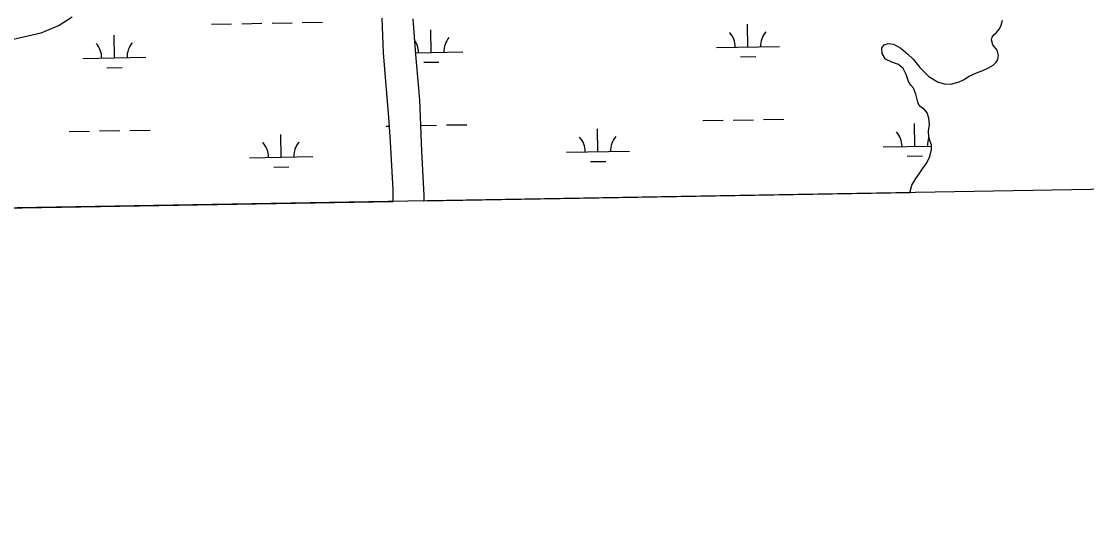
# Model space of a CAD drawing. Extents: x 3887375 to 3925618, y 296674 to 322633.
# Drawn here: x 3921381 to 3923069, y 302106 to 302912 of the extents above; entities that cross this region are included whole.
import ezdxf

# ---------------------------------------------------------------- set-up
doc = ezdxf.new("R2010")
doc.units = 0
for name, color, linetype in [('V-GRID-FRAM', 7, 'Continuous'), ('V-TOPO-SHOR', 7, 'Continuous'), ('V-WETL-SWMP', 7, 'Continuous')]:
    doc.layers.add(name, color=color, linetype=linetype)

msp = doc.modelspace()

# ---------------------------------------------------------------- linework, layer by layer
at = {"layer": 'V-GRID-FRAM'}
msp.add_lwpolyline([(3891343.3, 320285.8), (3923192.8, 320832.5), (3923512.8, 302652.9), (3891647.4, 302105.9), (3891343.3, 320285.8)], dxfattribs=at)
at = {"layer": 'V-TOPO-SHOR'}
for points in [[(3921461.5, 302918.6), (3921441, 302905.2), (3921412, 302892.9), (3921366, 302882.4)], [(3921970, 302626.4), (3921969.9, 302645.1), (3921965.8, 302720.9), (3921963, 302760.1), (3921958.9, 302809.9), (3921954.9, 302861.8), (3921952.6, 302917.1)], [(3922001, 302915.6), (3922005.5, 302859.5), (3922011.9, 302787.4), (3922014.8, 302706.1), (3922018.4, 302635.9), (3922018.6, 302627.2)], [(3922744.1, 302869.5), (3922748, 302874.8), (3922754.3, 302876.8), (3922762.5, 302875.7), (3922774.2, 302869.2), (3922785.3, 302859.7), (3922793.9, 302851.6), (3922804.2, 302838.9), (3922818.5, 302824.6), (3922833.2, 302815.5), (3922843.7, 302812.7), (3922853.6, 302812.3), (3922866.6, 302815.7), (3922873.5, 302819.3), (3922882.3, 302824.7), (3922894.1, 302830.1), (3922904.2, 302834), (3922913.2, 302838), (3922920.4, 302842.2), (3922925.4, 302846.9), (3922928.2, 302851.5), (3922929.2, 302857.8), (3922927.1, 302866), (3922919.9, 302874.5), (3922918, 302882.7), (3922919.2, 302886.8), (3922922.3, 302890.9), (3922925.9, 302893.9), (3922930.6, 302899.7), (3922933.4, 302905.5), (3922935.3, 302913.7)], [(3922789, 302640.5), (3922789.1, 302642), (3922791.9, 302652), (3922798.3, 302662.7), (3922803.4, 302670.2), (3922809.9, 302679.5), (3922814.7, 302686.7), (3922820.1, 302697.5), (3922822.9, 302708.4), (3922822.7, 302715.8), (3922820.5, 302721.3), (3922818.5, 302728.6), (3922817.9, 302737.5), (3922819.6, 302748.1), (3922818.8, 302758.4), (3922815.9, 302766.7), (3922812, 302771.9), (3922807.3, 302774.5), (3922803.5, 302778.6), (3922801.3, 302783.9), (3922798, 302796.4), (3922794.2, 302805.8), (3922790.3, 302810.8), (3922786.4, 302816.3), (3922782.7, 302827.7), (3922777.9, 302837.1), (3922770.8, 302843.6), (3922760.1, 302847.1), (3922750.2, 302852), (3922744.5, 302860.8), (3922744.1, 302869.5)]]:
    msp.add_lwpolyline(points, dxfattribs=at)
at = {"layer": 'V-WETL-SWMP'}
for p, q in [((3921682.1, 302907.3), (3921714.1, 302907.8)), ((3921730.1, 302908.1), (3921762.1, 302908.7)), ((3921778.1, 302908.9), (3921810.1, 302909.5)), ((3921826.1, 302909.8), (3921858.1, 302910.3)), ((3922532.1, 302871.1), (3922531.5, 302907.1)), ((3921528.4, 302853.9), (3921527.8, 302889.9)), ((3922030.3, 302862.5), (3922029.7, 302898.5)), ((3922482.1, 302870.3), (3922582.1, 302872)), ((3921478.4, 302853), (3921578.4, 302854.8)), ((3922005.3, 302862.1), (3922080.3, 302863.4)), ((3922520.4, 302855.5), (3922544.4, 302855.9)), ((3921516.7, 302838.3), (3921540.7, 302838.7)), ((3922018.5, 302846.9), (3922042.5, 302847.3)), ((3922460.7, 302754.5), (3922492.7, 302755)), ((3922508.7, 302755.3), (3922540.7, 302755.8)), ((3922556.7, 302756.1), (3922588.7, 302756.7)), ((3921457, 302737.2), (3921489, 302737.8)), ((3921505, 302738.1), (3921537, 302738.6)), ((3921553, 302738.9), (3921585, 302739.4)), ((3921958.9, 302745.8), (3921964, 302745.9)), ((3922013.3, 302746.8), (3922038.8, 302747.2)), ((3922054.8, 302747.5), (3922086.8, 302748)), ((3922294.4, 302705.2), (3922293.8, 302741.2)), ((3922796.3, 302713.8), (3922795.7, 302749.8)), ((3921792.6, 302696.6), (3921792, 302732.6)), ((3922244.5, 302704.3), (3922344.4, 302706)), ((3922746.3, 302712.9), (3922822.7, 302714.2)), ((3921742.6, 302695.7), (3921842.6, 302697.4)), ((3922282.7, 302689.5), (3922306.7, 302689.9)), ((3922784.5, 302698.1), (3922808.5, 302698.6)), ((3921780.9, 302680.9), (3921804.9, 302681.3))]:
    msp.add_line(p, q, dxfattribs=at)
for points in [[(3919526.5, 302584.5), (3921970, 302626.4), (3921969.9, 302645.1), (3921965.8, 302720.9), (3921963, 302760.1), (3921958.9, 302809.9), (3921954.9, 302861.8), (3921952.6, 302917.1)], [(3921461.5, 302918.6), (3921441, 302905.2), (3921412, 302892.9), (3921366, 302882.4)], [(3922001, 302915.6), (3922005.5, 302859.5), (3922011.9, 302787.4), (3922014.8, 302706.1), (3922018.4, 302635.9), (3922018.6, 302627.2), (3922789, 302640.5), (3922789.1, 302642), (3922791.9, 302652), (3922798.3, 302662.7), (3922803.4, 302670.2), (3922809.9, 302679.5), (3922814.7, 302686.7), (3922820.1, 302697.5), (3922822.9, 302708.4), (3922822.7, 302715.8), (3922820.5, 302721.3), (3922818.5, 302728.6), (3922817.9, 302737.5), (3922819.6, 302748.1), (3922818.8, 302758.4), (3922815.9, 302766.7), (3922812, 302771.9), (3922807.3, 302774.5), (3922803.5, 302778.6), (3922801.3, 302783.9), (3922798, 302796.4), (3922794.2, 302805.8), (3922790.3, 302810.8), (3922786.4, 302816.3), (3922782.7, 302827.7), (3922777.9, 302837.1), (3922770.8, 302843.6), (3922760.1, 302847.1), (3922750.2, 302852), (3922744.5, 302860.8), (3922744.1, 302869.5), (3922748, 302874.8), (3922754.3, 302876.8), (3922762.5, 302875.7), (3922774.2, 302869.2), (3922785.3, 302859.7), (3922793.9, 302851.6), (3922804.2, 302838.9), (3922818.5, 302824.6), (3922833.2, 302815.5), (3922843.7, 302812.7), (3922853.6, 302812.3), (3922866.6, 302815.7), (3922873.5, 302819.3), (3922882.3, 302824.7), (3922894.1, 302830.1), (3922904.2, 302834), (3922913.2, 302838), (3922920.4, 302842.2), (3922925.4, 302846.9), (3922928.2, 302851.5), (3922929.2, 302857.8), (3922927.1, 302866), (3922919.9, 302874.5), (3922918, 302882.7), (3922919.2, 302886.8), (3922922.3, 302890.9), (3922925.9, 302893.9), (3922930.6, 302899.7), (3922933.4, 302905.5), (3922935.3, 302913.7)]]:
    msp.add_lwpolyline(points, dxfattribs=at)
for centre, start, end in [((3922476.9, 302870.7), 0.2115, 41.7552), ((3922587.3, 302872.6), 140.2115, 181.7552), ((3921473.2, 302853.4), 0.2115, 41.7552), ((3921583.7, 302855.3), 140.2115, 181.7552), ((3921975, 302862), 0.2115, 35.6559), ((3922085.5, 302863.9), 140.2115, 181.7552), ((3922741, 302713.3), 0.2115, 41.7552), ((3921737.4, 302696.1), 0.2115, 41.7552), ((3921847.8, 302698), 140.2115, 181.7552), ((3922239.2, 302704.7), 0.2115, 41.7552), ((3922349.7, 302706.6), 140.2115, 181.7552), ((3922851.5, 302715.2), 158.8089, 181.7552)]:
    msp.add_arc(centre, 35.2, start, end, dxfattribs=at)

doc.saveas('drawing.dxf')
